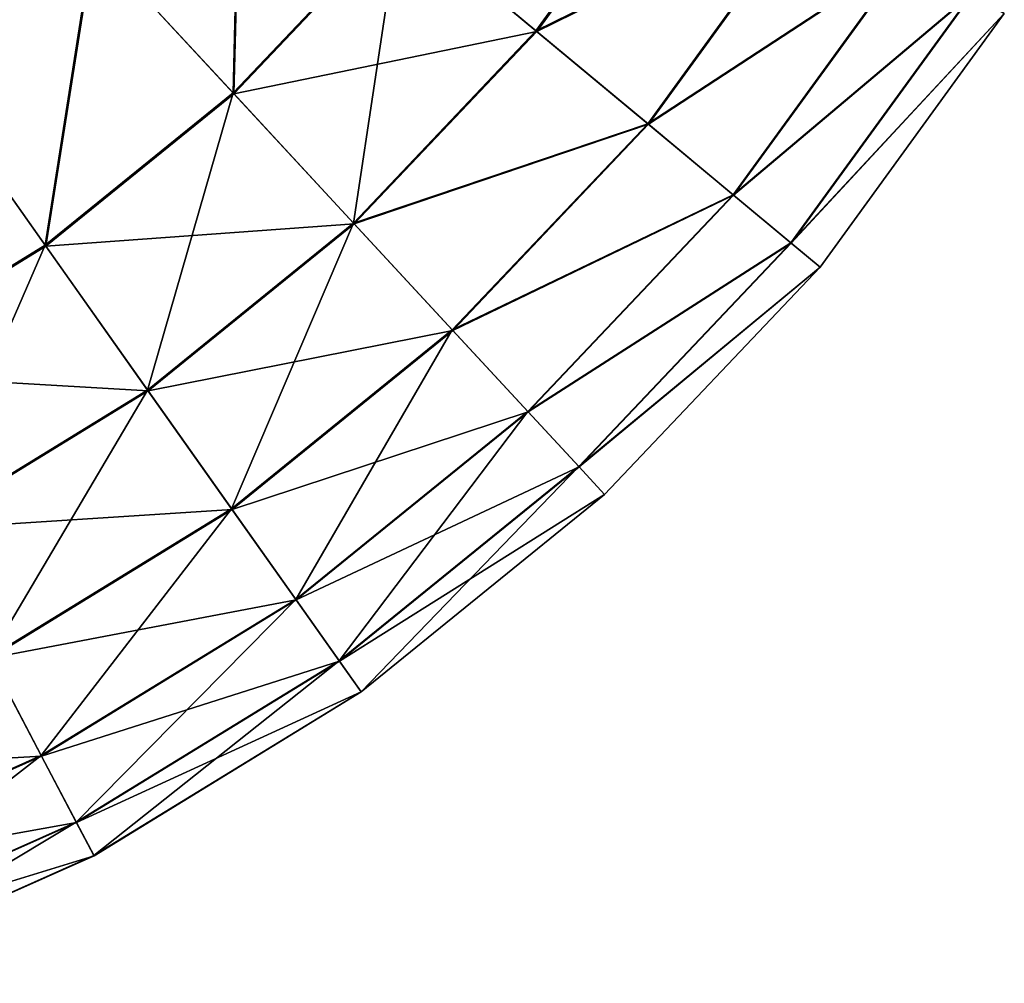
# Model space of a CAD drawing. Header units: millimetres. Extents: x 64 to 3333, y 103 to 3347.
# Tile 507 of 519: x 3306 to 3326, y 2220 to 2239. Entities that reach past the tile are written whole.
import ezdxf

# ---------------------------------------------------------------- set-up
doc = ezdxf.new("R2010")
doc.units = ezdxf.units.MM
doc.header["$LTSCALE"] = 25.4
doc.layers.get('0').update_dxf_attribs({"true_color": 0xff5454})

# ---------------------------------------------------------------- blocks, each defined once
blk = doc.blocks.new('SPIDER-6785-9743.STL')
at = {"color": 7, "true_color": 0xffffff}
mesh = blk.add_polyface(dxfattribs=at)
corners = [(3319.454, 2243.063, 87.597), (3313.618, 2241.043, 92.469), (3316.344, 2238.778, 87.597), (3316.456, 2244.953, 92.469)]
mesh.append_faces([[corners[k] for k in face] for face in [(0, 1, 2), (1, 0, 3)]], dxfattribs={"vtx0": -1, "color": 7})
mesh = blk.add_polyface(dxfattribs=at)
corners = [(3313.638, 2241.027, 31.316), (3319.472, 2243.052, 36.191), (3316.36, 2238.764, 36.191), (3316.478, 2244.939, 31.316)]
mesh.append_faces([[corners[k] for k in face] for face in [(0, 1, 2), (1, 0, 3)]], dxfattribs={"vtx0": -1, "color": 7})
mesh = blk.add_polyface(dxfattribs=at)
corners = [(3304.158, 2237.864, 96.858), (3304.338, 2243.975, 100.694), (3301.476, 2241.655, 100.694), (3307.492, 2240.566, 96.858)]
mesh.append_faces([[corners[k] for k in face] for face in [(0, 1, 2), (1, 0, 3)]], dxfattribs={"vtx0": -1, "color": 7})
mesh = blk.add_polyface(dxfattribs=at)
corners = [(3304.36, 2243.951, 23.083), (3304.175, 2237.84, 26.924), (3301.494, 2241.629, 23.083), (3307.511, 2240.545, 26.924)]
mesh.append_faces([[corners[k] for k in face] for face in [(0, 1, 2), (1, 0, 3)]], dxfattribs={"vtx0": -1, "color": 7})
mesh = blk.add_polyface(dxfattribs=at)
corners = [(3310.294, 2237.537, 92.469), (3310.444, 2243.68, 96.858), (3307.492, 2240.566, 96.858), (3313.618, 2241.043, 92.469)]
mesh.append_faces([[corners[k] for k in face] for face in [(0, 1, 2), (1, 0, 3)]], dxfattribs={"vtx0": -1, "color": 7})
mesh = blk.add_polyface(dxfattribs=at)
corners = [(3310.467, 2243.662, 26.924), (3310.311, 2237.518, 31.316), (3307.511, 2240.545, 26.924), (3313.638, 2241.027, 31.316)]
mesh.append_faces([[corners[k] for k in face] for face in [(0, 1, 2), (1, 0, 3)]], dxfattribs={"vtx0": -1, "color": 7})
mesh = blk.add_polyface(dxfattribs=at)
corners = [(3321.912, 2241.514, 82.32), (3316.344, 2238.778, 87.597), (3318.578, 2236.921, 82.32), (3319.454, 2243.063, 87.597)]
mesh.append_faces([[corners[k] for k in face] for face in [(0, 1, 2), (1, 0, 3)]], dxfattribs={"vtx0": -1, "color": 7})
mesh = blk.add_polyface(dxfattribs=at)
corners = [(3316.36, 2238.764, 36.191), (3321.926, 2241.505, 41.47), (3318.591, 2236.911, 41.47), (3319.472, 2243.052, 36.191)]
mesh.append_faces([[corners[k] for k in face] for face in [(0, 1, 2), (1, 0, 3)]], dxfattribs={"vtx0": -1, "color": 7})
mesh = blk.add_polyface(dxfattribs=at)
corners = [(3323.79, 2240.33, 76.72), (3318.578, 2236.921, 82.32), (3320.286, 2235.502, 76.72), (3321.912, 2241.514, 82.32)]
mesh.append_faces([[corners[k] for k in face] for face in [(0, 1, 2), (1, 0, 3)]], dxfattribs={"vtx0": -1, "color": 7})
mesh = blk.add_polyface(dxfattribs=at)
corners = [(3318.591, 2236.911, 41.47), (3323.801, 2240.323, 47.072), (3320.295, 2235.494, 47.072), (3321.926, 2241.505, 41.47)]
mesh.append_faces([[corners[k] for k in face] for face in [(0, 1, 2), (1, 0, 3)]], dxfattribs={"vtx0": -1, "color": 7})
mesh = blk.add_polyface(dxfattribs=at)
corners = [(3312.701, 2234.936, 87.597), (3313.618, 2241.043, 92.469), (3310.294, 2237.537, 92.469), (3316.344, 2238.778, 87.597)]
mesh.append_faces([[corners[k] for k in face] for face in [(0, 1, 2), (1, 0, 3)]], dxfattribs={"vtx0": -1, "color": 7})
mesh = blk.add_polyface(dxfattribs=at)
corners = [(3310.311, 2237.518, 31.316), (3316.36, 2238.764, 36.191), (3312.715, 2234.92, 36.191), (3313.638, 2241.027, 31.316)]
mesh.append_faces([[corners[k] for k in face] for face in [(0, 1, 2), (1, 0, 3)]], dxfattribs={"vtx0": -1, "color": 7})
mesh = blk.add_polyface(dxfattribs=at)
corners = [(3306.541, 2234.495, 92.469), (3307.492, 2240.566, 96.858), (3304.158, 2237.864, 96.858), (3310.294, 2237.537, 92.469)]
mesh.append_faces([[corners[k] for k in face] for face in [(0, 1, 2), (1, 0, 3)]], dxfattribs={"vtx0": -1, "color": 7})
mesh = blk.add_polyface(dxfattribs=at)
corners = [(3307.511, 2240.545, 26.924), (3306.556, 2234.474, 31.316), (3304.175, 2237.84, 26.924), (3310.311, 2237.518, 31.316)]
mesh.append_faces([[corners[k] for k in face] for face in [(0, 1, 2), (1, 0, 3)]], dxfattribs={"vtx0": -1, "color": 7})
mesh = blk.add_polyface(dxfattribs=at)
corners = [(3325.06, 2239.529, 70.885), (3320.286, 2235.502, 76.72), (3321.44, 2234.543, 70.885), (3323.79, 2240.33, 76.72)]
mesh.append_faces([[corners[k] for k in face] for face in [(0, 1, 2), (1, 0, 3)]], dxfattribs={"vtx0": -1, "color": 7})
mesh = blk.add_polyface(dxfattribs=at)
corners = [(3320.295, 2235.494, 47.072), (3325.066, 2239.525, 52.908), (3321.446, 2234.538, 52.908), (3323.801, 2240.323, 47.072)]
mesh.append_faces([[corners[k] for k in face] for face in [(0, 1, 2), (1, 0, 3)]], dxfattribs={"vtx0": -1, "color": 7})
mesh = blk.add_polyface(dxfattribs=at)
corners = [(3325.701, 2239.125, 64.909), (3321.44, 2234.543, 70.885), (3322.023, 2234.059, 64.909), (3325.06, 2239.529, 70.885)]
mesh.append_faces([[corners[k] for k in face] for face in [(0, 1, 2), (1, 0, 3)]], dxfattribs={"vtx0": -1, "color": 7})
mesh = blk.add_polyface(dxfattribs=at)
corners = [(3321.446, 2234.538, 52.908), (3325.703, 2239.124, 58.885), (3322.025, 2234.057, 58.885), (3325.066, 2239.525, 52.908)]
mesh.append_faces([[corners[k] for k in face] for face in [(0, 1, 2), (1, 0, 3)]], dxfattribs={"vtx0": -1, "color": 7})
mesh = blk.add_polyface(dxfattribs=at)
corners = [(3325.703, 2239.124, 58.885), (3322.023, 2234.059, 64.909), (3322.025, 2234.057, 58.885), (3325.701, 2239.125, 64.909)]
mesh.append_faces([[corners[k] for k in face] for face in [(0, 1, 2), (1, 0, 3)]], dxfattribs={"vtx0": -1, "color": 7})
mesh = blk.add_polyface(dxfattribs=at)
corners = [(3318.578, 2236.921, 82.32), (3312.701, 2234.936, 87.597), (3314.674, 2232.803, 82.32), (3316.344, 2238.778, 87.597)]
mesh.append_faces([[corners[k] for k in face] for face in [(0, 1, 2), (1, 0, 3)]], dxfattribs={"vtx0": -1, "color": 7})
mesh = blk.add_polyface(dxfattribs=at)
corners = [(3312.715, 2234.92, 36.191), (3318.591, 2236.911, 41.47), (3314.685, 2232.791, 41.47), (3316.36, 2238.764, 36.191)]
mesh.append_faces([[corners[k] for k in face] for face in [(0, 1, 2), (1, 0, 3)]], dxfattribs={"vtx0": -1, "color": 7})
mesh = blk.add_polyface(dxfattribs=at)
corners = [(3302.423, 2231.969, 92.469), (3304.158, 2237.864, 96.858), (3300.5, 2235.62, 96.858), (3306.541, 2234.495, 92.469)]
mesh.append_faces([[corners[k] for k in face] for face in [(0, 1, 2), (1, 0, 3)]], dxfattribs={"vtx0": -1, "color": 7})
mesh = blk.add_polyface(dxfattribs=at)
corners = [(3304.175, 2237.84, 26.924), (3302.435, 2231.946, 31.316), (3300.513, 2235.594, 26.924), (3306.556, 2234.474, 31.316)]
mesh.append_faces([[corners[k] for k in face] for face in [(0, 1, 2), (1, 0, 3)]], dxfattribs={"vtx0": -1, "color": 7})
mesh = blk.add_polyface(dxfattribs=at)
corners = [(3310.294, 2237.537, 92.469), (3308.587, 2231.602, 87.597), (3312.701, 2234.936, 87.597), (3306.541, 2234.495, 92.469)]
mesh.append_faces([[corners[k] for k in face] for face in [(0, 1, 2), (1, 0, 3)]], dxfattribs={"vtx0": -1, "color": 7})
mesh = blk.add_polyface(dxfattribs=at)
corners = [(3312.715, 2234.92, 36.191), (3306.556, 2234.474, 31.316), (3310.311, 2237.518, 31.316), (3308.6, 2231.584, 36.191)]
mesh.append_faces([[corners[k] for k in face] for face in [(0, 1, 2), (1, 0, 3)]], dxfattribs={"vtx0": -1, "color": 7})
mesh = blk.add_polyface(dxfattribs=at)
corners = [(3320.286, 2235.502, 76.72), (3314.674, 2232.803, 82.32), (3316.182, 2231.174, 76.72), (3318.578, 2236.921, 82.32)]
mesh.append_faces([[corners[k] for k in face] for face in [(0, 1, 2), (1, 0, 3)]], dxfattribs={"vtx0": -1, "color": 7})
mesh = blk.add_polyface(dxfattribs=at)
corners = [(3314.685, 2232.791, 41.47), (3320.295, 2235.494, 47.072), (3316.19, 2231.164, 47.072), (3318.591, 2236.911, 41.47)]
mesh.append_faces([[corners[k] for k in face] for face in [(0, 1, 2), (1, 0, 3)]], dxfattribs={"vtx0": -1, "color": 7})
mesh = blk.add_polyface(dxfattribs=at)
corners = [(3321.44, 2234.543, 70.885), (3316.182, 2231.174, 76.72), (3317.201, 2230.072, 70.885), (3320.286, 2235.502, 76.72)]
mesh.append_faces([[corners[k] for k in face] for face in [(0, 1, 2), (1, 0, 3)]], dxfattribs={"vtx0": -1, "color": 7})
mesh = blk.add_polyface(dxfattribs=at)
corners = [(3316.19, 2231.164, 47.072), (3321.446, 2234.538, 52.908), (3317.206, 2230.066, 52.908), (3320.295, 2235.494, 47.072)]
mesh.append_faces([[corners[k] for k in face] for face in [(0, 1, 2), (1, 0, 3)]], dxfattribs={"vtx0": -1, "color": 7})
mesh = blk.add_polyface(dxfattribs=at)
corners = [(3312.701, 2234.936, 87.597), (3310.265, 2229.23, 82.32), (3314.674, 2232.803, 82.32), (3308.587, 2231.602, 87.597)]
mesh.append_faces([[corners[k] for k in face] for face in [(0, 1, 2), (1, 0, 3)]], dxfattribs={"vtx0": -1, "color": 7})
mesh = blk.add_polyface(dxfattribs=at)
corners = [(3314.685, 2232.791, 41.47), (3308.6, 2231.584, 36.191), (3312.715, 2234.92, 36.191), (3310.275, 2229.216, 41.47)]
mesh.append_faces([[corners[k] for k in face] for face in [(0, 1, 2), (1, 0, 3)]], dxfattribs={"vtx0": -1, "color": 7})
mesh = blk.add_polyface(dxfattribs=at)
corners = [(3306.541, 2234.495, 92.469), (3304.074, 2228.833, 87.597), (3308.587, 2231.602, 87.597), (3302.423, 2231.969, 92.469)]
mesh.append_faces([[corners[k] for k in face] for face in [(0, 1, 2), (1, 0, 3)]], dxfattribs={"vtx0": -1, "color": 7})
mesh = blk.add_polyface(dxfattribs=at)
corners = [(3308.6, 2231.584, 36.191), (3302.435, 2231.946, 31.316), (3306.556, 2234.474, 31.316), (3304.084, 2228.814, 36.191)]
mesh.append_faces([[corners[k] for k in face] for face in [(0, 1, 2), (1, 0, 3)]], dxfattribs={"vtx0": -1, "color": 7})
mesh = blk.add_polyface(dxfattribs=at)
corners = [(3322.023, 2234.059, 64.909), (3317.201, 2230.072, 70.885), (3317.716, 2229.516, 64.909), (3321.44, 2234.543, 70.885)]
mesh.append_faces([[corners[k] for k in face] for face in [(0, 1, 2), (1, 0, 3)]], dxfattribs={"vtx0": -1, "color": 7})
mesh = blk.add_polyface(dxfattribs=at)
corners = [(3317.206, 2230.066, 52.908), (3322.025, 2234.057, 58.885), (3317.717, 2229.514, 58.885), (3321.446, 2234.538, 52.908)]
mesh.append_faces([[corners[k] for k in face] for face in [(0, 1, 2), (1, 0, 3)]], dxfattribs={"vtx0": -1, "color": 7})
mesh = blk.add_polyface(dxfattribs=at)
corners = [(3322.025, 2234.057, 58.885), (3317.716, 2229.516, 64.909), (3317.717, 2229.514, 58.885), (3322.023, 2234.059, 64.909)]
mesh.append_faces([[corners[k] for k in face] for face in [(0, 1, 2), (1, 0, 3)]], dxfattribs={"vtx0": -1, "color": 7})
mesh = blk.add_polyface(dxfattribs=at)
corners = [(3314.674, 2232.803, 82.32), (3311.548, 2227.417, 76.72), (3316.182, 2231.174, 76.72), (3310.265, 2229.23, 82.32)]
mesh.append_faces([[corners[k] for k in face] for face in [(0, 1, 2), (1, 0, 3)]], dxfattribs={"vtx0": -1, "color": 7})
mesh = blk.add_polyface(dxfattribs=at)
corners = [(3316.19, 2231.164, 47.072), (3310.275, 2229.216, 41.47), (3314.685, 2232.791, 41.47), (3311.555, 2227.407, 47.072)]
mesh.append_faces([[corners[k] for k in face] for face in [(0, 1, 2), (1, 0, 3)]], dxfattribs={"vtx0": -1, "color": 7})
mesh = blk.add_polyface(dxfattribs=at)
corners = [(3308.587, 2231.602, 87.597), (3305.428, 2226.263, 82.32), (3310.265, 2229.23, 82.32), (3304.074, 2228.833, 87.597)]
mesh.append_faces([[corners[k] for k in face] for face in [(0, 1, 2), (1, 0, 3)]], dxfattribs={"vtx0": -1, "color": 7})
mesh = blk.add_polyface(dxfattribs=at)
corners = [(3310.275, 2229.216, 41.47), (3304.084, 2228.814, 36.191), (3308.6, 2231.584, 36.191), (3305.436, 2226.248, 41.47)]
mesh.append_faces([[corners[k] for k in face] for face in [(0, 1, 2), (1, 0, 3)]], dxfattribs={"vtx0": -1, "color": 7})
mesh = blk.add_polyface(dxfattribs=at)
corners = [(3316.182, 2231.174, 76.72), (3312.414, 2226.192, 70.885), (3317.201, 2230.072, 70.885), (3311.548, 2227.417, 76.72)]
mesh.append_faces([[corners[k] for k in face] for face in [(0, 1, 2), (1, 0, 3)]], dxfattribs={"vtx0": -1, "color": 7})
mesh = blk.add_polyface(dxfattribs=at)
corners = [(3317.206, 2230.066, 52.908), (3311.555, 2227.407, 47.072), (3316.19, 2231.164, 47.072), (3312.419, 2226.186, 52.908)]
mesh.append_faces([[corners[k] for k in face] for face in [(0, 1, 2), (1, 0, 3)]], dxfattribs={"vtx0": -1, "color": 7})
mesh = blk.add_polyface(dxfattribs=at)
corners = [(3317.201, 2230.072, 70.885), (3312.852, 2225.573, 64.909), (3317.716, 2229.516, 64.909), (3312.414, 2226.192, 70.885)]
mesh.append_faces([[corners[k] for k in face] for face in [(0, 1, 2), (1, 0, 3)]], dxfattribs={"vtx0": -1, "color": 7})
mesh = blk.add_polyface(dxfattribs=at)
corners = [(3317.717, 2229.514, 58.885), (3312.419, 2226.186, 52.908), (3317.206, 2230.066, 52.908), (3312.853, 2225.571, 58.885)]
mesh.append_faces([[corners[k] for k in face] for face in [(0, 1, 2), (1, 0, 3)]], dxfattribs={"vtx0": -1, "color": 7})
mesh = blk.add_polyface(dxfattribs=at)
corners = [(3317.716, 2229.516, 64.909), (3312.853, 2225.571, 58.885), (3317.717, 2229.514, 58.885), (3312.852, 2225.573, 64.909)]
mesh.append_faces([[corners[k] for k in face] for face in [(0, 1, 2), (1, 0, 3)]], dxfattribs={"vtx0": -1, "color": 7})
mesh = blk.add_polyface(dxfattribs=at)
corners = [(3310.265, 2229.23, 82.32), (3306.463, 2224.298, 76.72), (3311.548, 2227.417, 76.72), (3305.428, 2226.263, 82.32)]
mesh.append_faces([[corners[k] for k in face] for face in [(0, 1, 2), (1, 0, 3)]], dxfattribs={"vtx0": -1, "color": 7})
mesh = blk.add_polyface(dxfattribs=at)
corners = [(3311.555, 2227.407, 47.072), (3305.436, 2226.248, 41.47), (3310.275, 2229.216, 41.47), (3306.469, 2224.287, 47.072)]
mesh.append_faces([[corners[k] for k in face] for face in [(0, 1, 2), (1, 0, 3)]], dxfattribs={"vtx0": -1, "color": 7})
mesh = blk.add_polyface(dxfattribs=at)
corners = [(3311.548, 2227.417, 76.72), (3307.162, 2222.97, 70.885), (3312.414, 2226.192, 70.885), (3306.463, 2224.298, 76.72)]
mesh.append_faces([[corners[k] for k in face] for face in [(0, 1, 2), (1, 0, 3)]], dxfattribs={"vtx0": -1, "color": 7})
mesh = blk.add_polyface(dxfattribs=at)
corners = [(3312.419, 2226.186, 52.908), (3306.469, 2224.287, 47.072), (3311.555, 2227.407, 47.072), (3307.166, 2222.964, 52.908)]
mesh.append_faces([[corners[k] for k in face] for face in [(0, 1, 2), (1, 0, 3)]], dxfattribs={"vtx0": -1, "color": 7})
mesh = blk.add_polyface(dxfattribs=at)
corners = [(3305.428, 2226.263, 82.32), (3301.014, 2221.87, 76.72), (3306.463, 2224.298, 76.72), (3300.245, 2223.953, 82.32)]
mesh.append_faces([[corners[k] for k in face] for face in [(0, 1, 2), (1, 0, 3)]], dxfattribs={"vtx0": -1, "color": 7})
mesh = blk.add_polyface(dxfattribs=at)
corners = [(3306.469, 2224.287, 47.072), (3300.251, 2223.937, 41.47), (3305.436, 2226.248, 41.47), (3301.019, 2221.858, 47.072)]
mesh.append_faces([[corners[k] for k in face] for face in [(0, 1, 2), (1, 0, 3)]], dxfattribs={"vtx0": -1, "color": 7})
mesh = blk.add_polyface(dxfattribs=at)
corners = [(3312.414, 2226.192, 70.885), (3307.515, 2222.3, 64.909), (3312.852, 2225.573, 64.909), (3307.162, 2222.97, 70.885)]
mesh.append_faces([[corners[k] for k in face] for face in [(0, 1, 2), (1, 0, 3)]], dxfattribs={"vtx0": -1, "color": 7})
mesh = blk.add_polyface(dxfattribs=at)
corners = [(3312.853, 2225.571, 58.885), (3307.166, 2222.964, 52.908), (3312.419, 2226.186, 52.908), (3307.516, 2222.298, 58.885)]
mesh.append_faces([[corners[k] for k in face] for face in [(0, 1, 2), (1, 0, 3)]], dxfattribs={"vtx0": -1, "color": 7})
mesh = blk.add_polyface(dxfattribs=at)
corners = [(3312.852, 2225.573, 64.909), (3307.516, 2222.298, 58.885), (3312.853, 2225.571, 58.885), (3307.515, 2222.3, 64.909)]
mesh.append_faces([[corners[k] for k in face] for face in [(0, 1, 2), (1, 0, 3)]], dxfattribs={"vtx0": -1, "color": 7})
mesh = blk.add_polyface(dxfattribs=at)
corners = [(3306.463, 2224.298, 76.72), (3301.534, 2220.462, 70.885), (3307.162, 2222.97, 70.885), (3301.014, 2221.87, 76.72)]
mesh.append_faces([[corners[k] for k in face] for face in [(0, 1, 2), (1, 0, 3)]], dxfattribs={"vtx0": -1, "color": 7})
mesh = blk.add_polyface(dxfattribs=at)
corners = [(3307.166, 2222.964, 52.908), (3301.019, 2221.858, 47.072), (3306.469, 2224.287, 47.072), (3301.537, 2220.455, 52.908)]
mesh.append_faces([[corners[k] for k in face] for face in [(0, 1, 2), (1, 0, 3)]], dxfattribs={"vtx0": -1, "color": 7})
mesh = blk.add_polyface(dxfattribs=at)
corners = [(3307.162, 2222.97, 70.885), (3301.797, 2219.751, 64.909), (3307.515, 2222.3, 64.909), (3301.534, 2220.462, 70.885)]
mesh.append_faces([[corners[k] for k in face] for face in [(0, 1, 2), (1, 0, 3)]], dxfattribs={"vtx0": -1, "color": 7})
mesh = blk.add_polyface(dxfattribs=at)
corners = [(3307.516, 2222.298, 58.885), (3301.537, 2220.455, 52.908), (3307.166, 2222.964, 52.908), (3301.798, 2219.749, 58.885)]
mesh.append_faces([[corners[k] for k in face] for face in [(0, 1, 2), (1, 0, 3)]], dxfattribs={"vtx0": -1, "color": 7})
mesh = blk.add_polyface(dxfattribs=at)
corners = [(3307.515, 2222.3, 64.909), (3301.798, 2219.749, 58.885), (3307.516, 2222.298, 58.885), (3301.797, 2219.751, 64.909)]
mesh.append_faces([[corners[k] for k in face] for face in [(0, 1, 2), (1, 0, 3)]], dxfattribs={"vtx0": -1, "color": 7})

msp = doc.modelspace()

# ---------------------------------------------------------------- block references
at = {"color": 250, "true_color": 0x262626}
msp.add_blockref('SPIDER-6785-9743.STL', (0, 0), dxfattribs=at)

doc.saveas('drawing.dxf')
